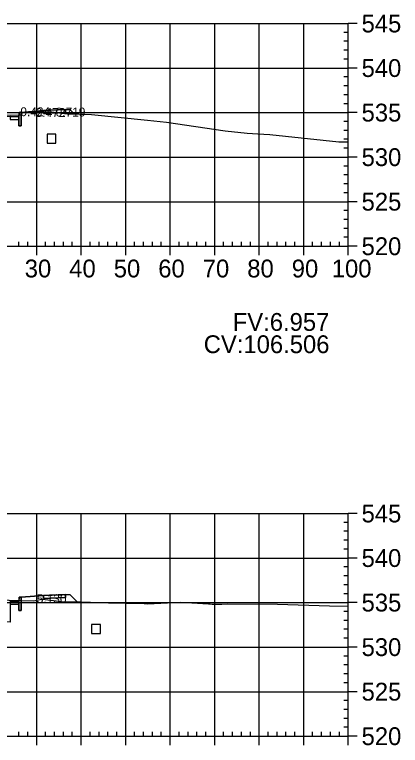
# Model space of a CAD drawing. Extents: x 704834 to 709892, y 372981 to 377533.
# Drawn here: x 705336.9 to 705423.6, y 373230.8 to 373394.8 of the extents above; entities that cross this region are included whole.
import ezdxf

# ---------------------------------------------------------------- set-up
doc = ezdxf.new("R2010")
doc.units = 0
for name, color, linetype in [('1', 7, 'Continuous'), ('14', 7, 'Continuous'), ('4', 7, 'Continuous'), ('57', 7, 'Continuous'), ('59', 7, 'Continuous'), ('Default_Xsect', 7, 'Continuous'), ('Existing', 7, 'Continuous')]:
    doc.layers.add(name, color=color, linetype=linetype)

msp = doc.modelspace()

# ---------------------------------------------------------------- linework, layer by layer
for points in [[(705335.87, 373371.29), (705337.87, 373371.21), (705337.87, 373371.88), (705335.87, 373371.96)], [(705337.87, 373369.88), (705338.37, 373369.88), (705338.37, 373372.88), (705337.96, 373372.88), (705337.87, 373371.88)], [(705343.37, 373372.61), (705348.37, 373372.81), (705348.37, 373373.48), (705343.37, 373373.28)], [(705337.87, 373261.03), (705338.37, 373261.03), (705338.37, 373264.03), (705337.96, 373264.03), (705337.87, 373263.03)], [(705343.37, 373263.76), (705348.37, 373263.96), (705348.37, 373264.63), (705343.37, 373264.43)], [(705335.87, 373262.44), (705337.87, 373262.36), (705337.87, 373263.03), (705335.87, 373263.11)]]:
    msp.add_lwpolyline(points, close=True)
for points in [[(705338.37, 373372.88), (705343.37, 373373.28)], [(705348.37, 373373.48), (705349.37, 373373.44)], [(705349.37, 373373.44), (705350.28, 373372.53)], [(705338.37, 373264.03), (705343.37, 373264.43)], [(705348.37, 373264.63), (705349.37, 373264.59)], [(705349.37, 373264.59), (705350.98, 373262.99)]]:
    msp.add_lwpolyline(points)
at = {"layer": '1'}
msp.add_lwpolyline([(705332.48, 373372.23), (705338.29, 373372.32), (705338.37, 373372.44), (705338.37, 373369.88), (705337.87, 373369.88), (705337.87, 373371.21), (705335.87, 373371.29)], dxfattribs=at)
for points in [[(705338.37, 373372.44), (705338.65, 373372.84), (705341.69, 373372.96), (705343.37, 373373), (705343.37, 373373.28), (705338.37, 373372.88)], [(705343.37, 373373), (705344.89, 373373.04), (705345.3, 373372.97), (705345.79, 373372.91), (705347.05, 373372.76), (705343.37, 373372.61)], [(705347.05, 373372.76), (705348.73, 373372.56), (705349.3, 373372.55), (705350.28, 373372.53), (705349.37, 373373.44), (705348.37, 373373.48), (705348.37, 373372.81)], [(705285.37, 373263.81), (705287.47, 373263.86), (705305.74, 373264.29), (705311.79, 373264.31), (705324.58, 373263.69), (705338.37, 373263.28), (705338.37, 373261.03), (705337.87, 373261.03), (705337.87, 373262.36), (705335.87, 373262.44), (705335.87, 373261.44), (705335.87, 373258.44), (705323.87, 373258.92), (705311.87, 373259.28), (705299.87, 373258.92), (705287.87, 373258.44), (705287.87, 373261.44), (705287.87, 373262.44), (705285.87, 373262.36), (705285.87, 373261.02), (705285.37, 373261.02)], [(705338.37, 373263.28), (705341.22, 373263.19), (705343.03, 373263.59), (705343.18, 373263.6), (705347.44, 373263.08), (705350.98, 373262.99), (705349.37, 373264.59), (705348.37, 373264.63), (705348.37, 373263.96), (705343.37, 373263.76), (705343.37, 373264.43), (705338.37, 373264.03)]]:
    msp.add_lwpolyline(points, close=True, dxfattribs=at)
at = {"layer": '14'}
for points in [[(705350.28, 373372.53), (705350.28, 373372.58), (705350.28, 373372.53), (705350.23, 373372.53), (705350.28, 373372.53), (705350.28, 373372.48), (705350.28, 373372.53), (705350.33, 373372.53)], [(705350.98, 373262.99), (705350.98, 373263.04), (705350.98, 373262.99), (705350.93, 373262.99), (705350.98, 373262.99), (705350.98, 373262.94), (705350.98, 373262.99), (705351.03, 373262.99)]]:
    msp.add_lwpolyline(points, dxfattribs=at)
at = {"layer": '4'}
for points in [[(705344.18, 373365.99), (705346.18, 373365.99), (705346.18, 373367.99), (705344.18, 373367.99)], [(705354.18, 373255.87), (705356.18, 373255.87), (705356.18, 373257.87), (705354.18, 373257.87)]]:
    msp.add_lwpolyline(points, close=True, dxfattribs=at)
at = {"layer": '57'}
for p, q in [((705211.87, 373392.82), (705411.87, 373392.82)), ((705341.87, 373342.82), (705341.87, 373392.82)), ((705351.87, 373342.82), (705351.87, 373392.82)), ((705361.87, 373342.82), (705361.87, 373392.82)), ((705371.87, 373342.82), (705371.87, 373392.82)), ((705381.87, 373342.82), (705381.87, 373392.82)), ((705391.87, 373342.82), (705391.87, 373392.82)), ((705401.87, 373342.82), (705401.87, 373392.82)), ((705411.87, 373342.82), (705411.87, 373392.82)), ((705411.87, 373342.82), (705411.87, 373392.82)), ((705413.87, 373392.82), (705411.87, 373392.82)), ((705411.87, 373390.82), (705410.87, 373390.82)), ((705411.87, 373388.82), (705410.87, 373388.82)), ((705411.87, 373386.82), (705410.87, 373386.82)), ((705411.87, 373384.82), (705410.87, 373384.82)), ((705211.87, 373382.82), (705411.87, 373382.82)), ((705413.87, 373382.82), (705411.87, 373382.82)), ((705411.87, 373380.82), (705410.87, 373380.82)), ((705411.87, 373378.82), (705410.87, 373378.82)), ((705411.87, 373376.82), (705410.87, 373376.82)), ((705411.87, 373374.82), (705410.87, 373374.82)), ((705211.87, 373372.82), (705411.87, 373372.82)), ((705413.87, 373372.82), (705411.87, 373372.82)), ((705411.87, 373370.82), (705410.87, 373370.82)), ((705411.87, 373368.82), (705410.87, 373368.82)), ((705411.87, 373366.82), (705410.87, 373366.82)), ((705411.87, 373364.82), (705410.87, 373364.82)), ((705211.87, 373362.82), (705411.87, 373362.82)), ((705413.87, 373362.82), (705411.87, 373362.82)), ((705411.87, 373360.82), (705410.87, 373360.82)), ((705411.87, 373358.82), (705410.87, 373358.82)), ((705411.87, 373356.82), (705410.87, 373356.82)), ((705411.87, 373354.82), (705410.87, 373354.82)), ((705211.87, 373352.82), (705411.87, 373352.82)), ((705413.87, 373352.82), (705411.87, 373352.82)), ((705411.87, 373350.82), (705410.87, 373350.82)), ((705411.87, 373348.82), (705410.87, 373348.82)), ((705411.87, 373346.82), (705410.87, 373346.82)), ((705411.87, 373344.82), (705410.87, 373344.82)), ((705211.87, 373342.82), (705411.87, 373342.82)), ((705211.87, 373342.82), (705411.87, 373342.82)), ((705337.87, 373342.82), (705337.87, 373343.82)), ((705339.87, 373342.82), (705339.87, 373343.82)), ((705341.87, 373340.82), (705341.87, 373342.82)), ((705343.87, 373342.82), (705343.87, 373343.82)), ((705345.87, 373342.82), (705345.87, 373343.82)), ((705347.87, 373342.82), (705347.87, 373343.82)), ((705349.87, 373342.82), (705349.87, 373343.82)), ((705351.87, 373340.82), (705351.87, 373342.82)), ((705353.87, 373342.82), (705353.87, 373343.82)), ((705355.87, 373342.82), (705355.87, 373343.82)), ((705357.87, 373342.82), (705357.87, 373343.82)), ((705359.87, 373342.82), (705359.87, 373343.82)), ((705361.87, 373340.82), (705361.87, 373342.82)), ((705363.87, 373342.82), (705363.87, 373343.82)), ((705365.87, 373342.82), (705365.87, 373343.82)), ((705367.87, 373342.82), (705367.87, 373343.82)), ((705369.87, 373342.82), (705369.87, 373343.82)), ((705371.87, 373340.82), (705371.87, 373342.82)), ((705373.87, 373342.82), (705373.87, 373343.82)), ((705375.87, 373342.82), (705375.87, 373343.82)), ((705377.87, 373342.82), (705377.87, 373343.82)), ((705379.87, 373342.82), (705379.87, 373343.82)), ((705381.87, 373340.82), (705381.87, 373342.82)), ((705383.87, 373342.82), (705383.87, 373343.82)), ((705385.87, 373342.82), (705385.87, 373343.82)), ((705387.87, 373342.82), (705387.87, 373343.82)), ((705389.87, 373342.82), (705389.87, 373343.82)), ((705391.87, 373340.82), (705391.87, 373342.82)), ((705393.87, 373342.82), (705393.87, 373343.82)), ((705395.87, 373342.82), (705395.87, 373343.82)), ((705397.87, 373342.82), (705397.87, 373343.82)), ((705399.87, 373342.82), (705399.87, 373343.82)), ((705401.87, 373340.82), (705401.87, 373342.82)), ((705403.87, 373342.82), (705403.87, 373343.82)), ((705405.87, 373342.82), (705405.87, 373343.82)), ((705407.87, 373342.82), (705407.87, 373343.82)), ((705409.87, 373342.82), (705409.87, 373343.82)), ((705411.87, 373340.82), (705411.87, 373342.82)), ((705413.87, 373342.82), (705411.87, 373342.82)), ((705211.87, 373282.82), (705411.87, 373282.82)), ((705341.87, 373232.82), (705341.87, 373282.82)), ((705351.87, 373232.82), (705351.87, 373282.82)), ((705361.87, 373232.82), (705361.87, 373282.82)), ((705371.87, 373232.82), (705371.87, 373282.82)), ((705381.87, 373232.82), (705381.87, 373282.82)), ((705391.87, 373232.82), (705391.87, 373282.82)), ((705401.87, 373232.82), (705401.87, 373282.82)), ((705411.87, 373232.82), (705411.87, 373282.82)), ((705411.87, 373232.82), (705411.87, 373282.82)), ((705413.87, 373282.82), (705411.87, 373282.82)), ((705411.87, 373280.82), (705410.87, 373280.82)), ((705411.87, 373278.82), (705410.87, 373278.82)), ((705411.87, 373276.82), (705410.87, 373276.82)), ((705411.87, 373274.82), (705410.87, 373274.82)), ((705211.87, 373272.82), (705411.87, 373272.82)), ((705413.87, 373272.82), (705411.87, 373272.82)), ((705411.87, 373270.82), (705410.87, 373270.82)), ((705411.87, 373268.82), (705410.87, 373268.82)), ((705411.87, 373266.82), (705410.87, 373266.82)), ((705411.87, 373264.82), (705410.87, 373264.82)), ((705211.87, 373262.82), (705411.87, 373262.82)), ((705413.87, 373262.82), (705411.87, 373262.82)), ((705411.87, 373260.82), (705410.87, 373260.82)), ((705411.87, 373258.82), (705410.87, 373258.82)), ((705411.87, 373256.82), (705410.87, 373256.82)), ((705411.87, 373254.82), (705410.87, 373254.82)), ((705211.87, 373252.82), (705411.87, 373252.82)), ((705413.87, 373252.82), (705411.87, 373252.82)), ((705411.87, 373250.82), (705410.87, 373250.82)), ((705411.87, 373248.82), (705410.87, 373248.82)), ((705411.87, 373246.82), (705410.87, 373246.82)), ((705411.87, 373244.82), (705410.87, 373244.82)), ((705211.87, 373242.82), (705411.87, 373242.82)), ((705413.87, 373242.82), (705411.87, 373242.82)), ((705411.87, 373240.82), (705410.87, 373240.82)), ((705411.87, 373238.82), (705410.87, 373238.82)), ((705411.87, 373236.82), (705410.87, 373236.82)), ((705411.87, 373234.82), (705410.87, 373234.82)), ((705211.87, 373232.82), (705411.87, 373232.82)), ((705211.87, 373232.82), (705411.87, 373232.82)), ((705337.87, 373232.82), (705337.87, 373233.82)), ((705339.87, 373232.82), (705339.87, 373233.82)), ((705341.87, 373230.82), (705341.87, 373232.82)), ((705343.87, 373232.82), (705343.87, 373233.82)), ((705345.87, 373232.82), (705345.87, 373233.82)), ((705347.87, 373232.82), (705347.87, 373233.82)), ((705349.87, 373232.82), (705349.87, 373233.82)), ((705351.87, 373230.82), (705351.87, 373232.82)), ((705353.87, 373232.82), (705353.87, 373233.82)), ((705355.87, 373232.82), (705355.87, 373233.82)), ((705357.87, 373232.82), (705357.87, 373233.82)), ((705359.87, 373232.82), (705359.87, 373233.82)), ((705361.87, 373230.82), (705361.87, 373232.82)), ((705363.87, 373232.82), (705363.87, 373233.82)), ((705365.87, 373232.82), (705365.87, 373233.82)), ((705367.87, 373232.82), (705367.87, 373233.82)), ((705369.87, 373232.82), (705369.87, 373233.82)), ((705371.87, 373230.82), (705371.87, 373232.82)), ((705373.87, 373232.82), (705373.87, 373233.82)), ((705375.87, 373232.82), (705375.87, 373233.82)), ((705377.87, 373232.82), (705377.87, 373233.82)), ((705379.87, 373232.82), (705379.87, 373233.82)), ((705381.87, 373230.82), (705381.87, 373232.82)), ((705383.87, 373232.82), (705383.87, 373233.82)), ((705385.87, 373232.82), (705385.87, 373233.82)), ((705387.87, 373232.82), (705387.87, 373233.82)), ((705389.87, 373232.82), (705389.87, 373233.82)), ((705391.87, 373230.82), (705391.87, 373232.82)), ((705393.87, 373232.82), (705393.87, 373233.82)), ((705395.87, 373232.82), (705395.87, 373233.82)), ((705397.87, 373232.82), (705397.87, 373233.82)), ((705399.87, 373232.82), (705399.87, 373233.82)), ((705401.87, 373230.82), (705401.87, 373232.82)), ((705403.87, 373232.82), (705403.87, 373233.82)), ((705405.87, 373232.82), (705405.87, 373233.82)), ((705407.87, 373232.82), (705407.87, 373233.82)), ((705409.87, 373232.82), (705409.87, 373233.82)), ((705411.87, 373230.82), (705411.87, 373232.82)), ((705413.87, 373232.82), (705411.87, 373232.82))]:
    msp.add_line(p, q, dxfattribs=at)
at = {"layer": 'Default_Xsect'}
for points in [[(705271.17, 373370.23), (705274.37, 373373.44), (705275.37, 373373.48), (705280.37, 373373.28), (705285.37, 373372.88), (705285.79, 373372.88), (705285.87, 373371.88), (705287.87, 373371.96), (705299.87, 373372.44), (705311.87, 373372.8), (705323.87, 373372.44), (705335.87, 373371.96), (705337.87, 373371.88), (705337.96, 373372.88), (705338.37, 373372.88), (705343.37, 373373.28), (705348.37, 373373.48), (705349.37, 373373.44), (705350.28, 373372.53)], [(705335.87, 373263.11), (705337.47, 373263.04), (705337.87, 373263.03), (705337.94, 373263.82), (705337.96, 373264.03), (705338.29, 373264.03), (705338.37, 373264.03), (705342.36, 373264.35), (705343.37, 373264.43), (705347.36, 373264.59), (705348.37, 373264.63), (705349.17, 373264.6), (705349.37, 373264.59), (705350.65, 373263.31), (705350.98, 373262.99)]]:
    msp.add_lwpolyline(points, dxfattribs=at)
at = {"layer": 'Existing'}
for points in [[(705332.48, 373372.23), (705338.29, 373372.32), (705338.65, 373372.84), (705341.69, 373372.96), (705344.89, 373373.04), (705345.3, 373372.97), (705345.79, 373372.91), (705348.73, 373372.56), (705349.3, 373372.55), (705351.35, 373372.52), (705352.04, 373372.49), (705352.64, 373372.48), (705354.19, 373372.4), (705366.77, 373371.12), (705371.02, 373370.67), (705384.2, 373368.75), (705389.18, 373368.2), (705391.52, 373368.04), (705394.27, 373367.9), (705409.74, 373366.27), (705411.8, 373366.24), (705411.87, 373366.23)], [(705324.58, 373263.69), (705341.22, 373263.19), (705343.03, 373263.59), (705343.18, 373263.6), (705347.44, 373263.08), (705351.95, 373262.96), (705357.98, 373262.8), (705366.05, 373262.61), (705366.73, 373262.57), (705374.25, 373262.93), (705374.26, 373262.93), (705374.26, 373262.93), (705374.26, 373262.93), (705374.26, 373262.93), (705380.46, 373262.51), (705380.82, 373262.51), (705381.3, 373262.5), (705381.6, 373262.48), (705382.46, 373262.49), (705383.48, 373262.49), (705384.84, 373262.51), (705396, 373262.47), (705407.63, 373262.08), (705411.87, 373262.05)]]:
    msp.add_lwpolyline(points, dxfattribs=at)

# ---------------------------------------------------------------- texts
msp.add_text('CV:106.506', height=4).set_placement((705379.4, 373318.82))
at = {"layer": '14'}
for p in [(705343.34, 373372.56), (705348.34, 373373.43), (705348.34, 373372.76), (705343.34, 373263.71), (705348.34, 373264.58), (705348.34, 373263.91)]:
    msp.add_text('+', height=0.1, dxfattribs=at).set_placement(p)
at = {"layer": '57'}
for s, p in [('545', (705414.87, 373390.82)), ('540', (705414.87, 373380.82)), ('535', (705414.87, 373370.82)), ('530', (705414.87, 373360.82)), ('525', (705414.87, 373350.82)), ('520', (705414.87, 373340.82)), ('30', (705339.18, 373335.82)), ('40', (705349.18, 373335.82)), ('50', (705359.18, 373335.82)), ('60', (705369.18, 373335.82)), ('70', (705379.18, 373335.82)), ('80', (705389.18, 373335.82)), ('90', (705399.18, 373335.82)), ('100', (705408.17, 373335.82)), ('545', (705414.87, 373280.82)), ('540', (705414.87, 373270.82)), ('535', (705414.87, 373260.82)), ('530', (705414.87, 373250.82)), ('525', (705414.87, 373240.82)), ('520', (705414.87, 373230.82))]:
    msp.add_text(s, height=4, dxfattribs=at).set_placement(p)
at = {"layer": '59'}
for s, height, p in [('0.424', 2, (705338.19, 373372.01)), ('0.472', 2, (705341.63, 373371.83)), ('0.719', 2, (705346.12, 373371.94)), ('FV:6.957', 4, (705385.92, 373323.82)), ('5.130', 2, (705341.88, 373262.69))]:
    msp.add_text(s, height=height, dxfattribs=at).set_placement(p)

doc.saveas('drawing.dxf')
